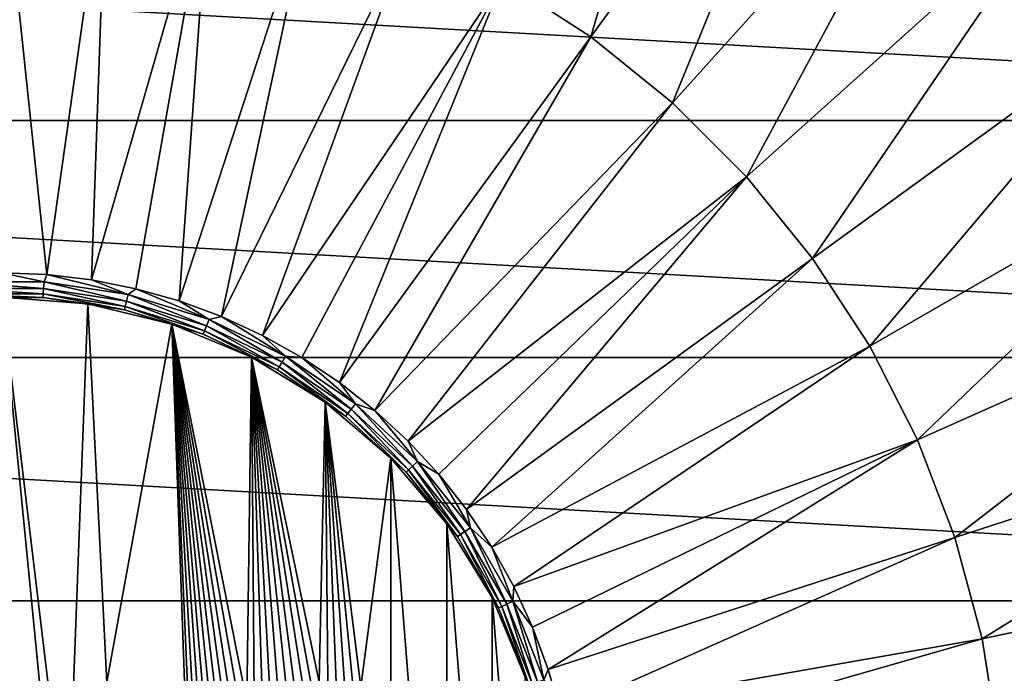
# Model space of a CAD drawing. Header units: metres. Extents: x -101 to 101, y -261 to 23.
# Tile 252 of 287: x 76.66 to 85.61, y 1.58 to 7.52. Entities that reach past the tile are written whole.
import ezdxf

# ---------------------------------------------------------------- set-up
doc = ezdxf.new("R2010")
doc.units = ezdxf.units.M
doc.layers.add('solid_505151_K2442K1000C34', color=7, linetype='CONTINUOUS')

msp = doc.modelspace()

# ---------------------------------------------------------------- linework, layer by layer
at = {"layer": 'solid_505151_K2442K1000C34'}
for points in [[(82.975838, 11.216482, 106.793419), (81.053375, 7.886677, 107.663673), (81.852814, 7.367516, 107.663673)], [(84.112808, 10.478127, 106.793419), (82.975838, 11.216482, 106.793419), (81.852814, 7.367516, 107.663673)], [(84.112808, 10.478127, 106.793419), (81.852814, 7.367516, 107.663673), (82.593605, 6.767634, 107.663673)], [(85.166367, 9.624972, 106.793419), (84.112808, 10.478127, 106.793419), (82.593605, 6.767634, 107.663673)], [(85.166367, 9.624972, 106.793419), (82.593605, 6.767634, 107.663673), (83.267632, 6.093606, 107.663673)], [(86.124969, 8.666365, 106.793419), (85.166367, 9.624972, 106.793419), (83.267632, 6.093606, 107.663673)], [(76.499969, 5.220883, 108.226677), (76.909592, 5.204792, 108.226677), (76.5, 9.10675, 107.663673)], [(76.909592, 5.204792, 108.226677), (77.451912, 9.056863, 107.663673), (76.5, 9.10675, 107.663673)], [(76.909592, 5.204792, 108.226677), (77.316696, 5.156611, 108.226677), (77.451912, 9.056863, 107.663673)], [(77.316696, 5.156611, 108.226677), (78.393402, 8.907746, 107.663673), (77.451912, 9.056863, 107.663673)], [(77.316696, 5.156611, 108.226677), (77.718758, 5.076637, 108.226677), (78.393402, 8.907746, 107.663673)], [(77.718758, 5.076637, 108.226677), (78.113312, 4.965364, 108.226677), (78.393402, 8.907746, 107.663673)], [(78.113312, 4.965364, 108.226677), (79.31414, 8.661035, 107.663673), (78.393402, 8.907746, 107.663673)], [(57.622368, 6.605668, -4), (58.480629, 8.67768, -4), (95.377632, 6.605668, -4)], [(58.480629, 8.67768, -4), (94.519371, 8.67768, -4), (95.377632, 6.605668, -4)], [(78.113312, 4.965364, 108.226677), (78.497917, 4.823479, 108.226677), (79.31414, 8.661035, 107.663673)], [(78.497917, 4.823479, 108.226677), (80.204048, 8.31943, 107.663673), (79.31414, 8.661035, 107.663673)], [(86.124969, 8.666365, 106.793419), (83.267632, 6.093606, 107.663673), (83.867516, 5.352814, 107.663673)], [(86.978127, 7.612805, 106.793419), (86.124969, 8.666365, 106.793419), (83.867516, 5.352814, 107.663673)], [(78.497917, 4.823479, 108.226677), (78.870201, 4.651855, 108.226677), (80.204048, 8.31943, 107.663673)], [(78.870201, 4.651855, 108.226677), (81.053375, 7.886677, 107.663673), (80.204048, 8.31943, 107.663673)], [(78.870201, 4.651855, 108.226677), (79.227875, 4.451551, 108.226677), (81.053375, 7.886677, 107.663673)], [(79.227875, 4.451551, 108.226677), (79.568733, 4.2238, 108.226677), (81.053375, 7.886677, 107.663673)], [(79.568733, 4.2238, 108.226677), (81.852814, 7.367516, 107.663673), (81.053375, 7.886677, 107.663673)], [(86.978127, 7.612805, 106.793419), (83.867516, 5.352814, 107.663673), (84.386681, 4.553375, 107.663673)], [(87.716484, 6.475839, 106.793419), (86.978127, 7.612805, 106.793419), (84.386681, 4.553375, 107.663673)], [(79.568733, 4.2238, 108.226677), (79.890671, 3.970007, 108.226677), (81.852814, 7.367516, 107.663673)], [(79.890671, 3.970007, 108.226677), (82.593605, 6.767634, 107.663673), (81.852814, 7.367516, 107.663673)], [(79.890671, 3.970007, 108.226677), (80.191704, 3.691739, 108.226677), (82.593605, 6.767634, 107.663673)], [(80.191704, 3.691739, 108.226677), (83.267632, 6.093606, 107.663673), (82.593605, 6.767634, 107.663673)], [(57.001465, 4.450506, -4), (57.622368, 6.605668, -4), (95.998535, 4.450506, -4)], [(57.622368, 6.605668, -4), (95.377632, 6.605668, -4), (95.998535, 4.450506, -4)], [(87.716484, 6.475839, 106.793419), (84.386681, 4.553375, 107.663673), (84.819427, 3.704049, 107.663673)], [(88.331947, 5.267922, 106.793419), (87.716484, 6.475839, 106.793419), (84.819427, 3.704049, 107.663673)], [(80.191704, 3.691739, 108.226677), (80.469978, 3.390712, 108.226677), (83.267632, 6.093606, 107.663673)], [(80.469978, 3.390712, 108.226677), (80.72377, 3.068781, 108.226677), (83.267632, 6.093606, 107.663673)], [(80.72377, 3.068781, 108.226677), (83.867516, 5.352814, 107.663673), (83.267632, 6.093606, 107.663673)], [(80.72377, 3.068781, 108.226677), (80.951523, 2.727929, 108.226677), (83.867516, 5.352814, 107.663673)], [(80.951523, 2.727929, 108.226677), (84.386681, 4.553375, 107.663673), (83.867516, 5.352814, 107.663673)], [(76.114815, 5.1399, 108.222481), (76.885185, 5.1399, 108.222481), (76.499969, 5.220883, 108.226677)], [(76.885185, 5.1399, 108.222481), (76.909592, 5.204792, 108.226677), (76.499969, 5.220883, 108.226677)], [(76.885185, 5.1399, 108.222481), (77.646942, 5.025083, 108.222481), (76.909592, 5.204792, 108.226677)], [(77.646942, 5.025083, 108.222481), (77.316696, 5.156611, 108.226677), (76.909592, 5.204792, 108.226677)], [(88.331947, 5.267922, 106.793419), (84.819427, 3.704049, 107.663673), (85.161034, 2.814141, 107.663673)], [(88.81778, 4.002289, 106.793419), (88.331947, 5.267922, 106.793419), (85.161034, 2.814141, 107.663673)], [(76.880585, 5.078526, 108.196594), (76.885185, 5.1399, 108.222481), (76.114815, 5.1399, 108.222481)], [(76.119415, 5.078526, 108.196594), (76.880585, 5.078526, 108.196594), (76.114815, 5.1399, 108.222481)], [(76.880585, 5.078526, 108.196594), (77.633247, 4.96508, 108.196594), (76.885185, 5.1399, 108.222481)], [(77.633247, 4.96508, 108.196594), (77.646942, 5.025083, 108.222481), (76.885185, 5.1399, 108.222481)], [(77.646942, 5.025083, 108.222481), (77.718758, 5.076637, 108.226677), (77.316696, 5.156611, 108.226677)], [(76.876877, 5.029071, 108.151886), (76.880585, 5.078526, 108.196594), (76.119415, 5.078526, 108.196594)], [(76.123123, 5.029071, 108.151886), (76.876877, 5.029071, 108.151886), (76.119415, 5.078526, 108.196594)], [(76.874474, 4.997046, 108.093346), (76.876877, 5.029071, 108.151886), (76.123123, 5.029071, 108.151886)], [(76.125526, 4.997046, 108.093346), (76.874474, 4.997046, 108.093346), (76.123123, 5.029071, 108.151886)], [(76.874474, 4.997046, 108.093346), (77.615067, 4.885419, 108.093346), (76.876877, 5.029071, 108.151886)], [(76.876877, 5.029071, 108.151886), (77.622215, 4.91673, 108.151886), (76.880585, 5.078526, 108.196594)], [(77.615067, 4.885419, 108.093346), (77.622215, 4.91673, 108.151886), (76.876877, 5.029071, 108.151886)], [(77.622215, 4.91673, 108.151886), (77.633247, 4.96508, 108.196594), (76.880585, 5.078526, 108.196594)], [(77.633247, 4.96508, 108.196594), (78.360596, 4.740723, 108.196594), (77.646942, 5.025083, 108.222481)], [(77.646942, 5.025083, 108.222481), (78.38308, 4.798014, 108.222481), (77.718758, 5.076637, 108.226677)], [(78.360596, 4.740723, 108.196594), (78.38308, 4.798014, 108.222481), (77.646942, 5.025083, 108.222481)], [(78.38308, 4.798014, 108.222481), (78.113312, 4.965364, 108.226677), (77.718758, 5.076637, 108.226677)], [(76.125526, 4.997046, 108.093346), (76.499977, 5, 108.027771), (76.874474, 4.997046, 108.093346)], [(76.157143, 1.5, 107.949371), (76.842857, 1.5, 107.949371), (76.5, 5, 107.949371)], [(77.28215, 4.938446, 108.027771), (76.499977, 5, 108.027771), (76.5, 5, 107.949371)], [(76.874474, 4.997046, 108.093346), (76.499977, 5, 108.027771), (77.28215, 4.938446, 108.027771)], [(77.28215, 4.938446, 108.027771), (76.5, 5, 107.949371), (77.282204, 4.938436, 107.949371)], [(77.098328, 0.009774, 107.949371), (77.282204, 4.938436, 107.949371), (76.5, 5, 107.949371)], [(76.842857, 1.5, 107.949371), (77.098328, 0.009774, 107.949371), (76.5, 5, 107.949371)], [(76.874474, 4.997046, 108.093346), (77.28215, 4.938446, 108.027771), (77.615067, 4.885419, 108.093346)], [(77.098328, 0.009774, 107.949371), (77.454109, 1.5, 107.949371), (77.282204, 4.938436, 107.949371)], [(78.045059, 4.755291, 108.027771), (77.28215, 4.938446, 108.027771), (77.282204, 4.938436, 107.949371)], [(77.615067, 4.885419, 108.093346), (77.28215, 4.938446, 108.027771), (78.045059, 4.755291, 108.027771)], [(78.045059, 4.755291, 108.027771), (77.282204, 4.938436, 107.949371), (78.045128, 4.755267, 107.949371)], [(77.454109, 1.5, 107.949371), (78.045128, 4.755267, 107.949371), (77.282204, 4.938436, 107.949371)], [(77.622215, 4.91673, 108.151886), (78.342476, 4.694557, 108.151886), (77.633247, 4.96508, 108.196594)], [(78.342476, 4.694557, 108.151886), (78.360596, 4.740723, 108.196594), (77.633247, 4.96508, 108.196594)], [(78.38308, 4.798014, 108.222481), (78.497917, 4.823479, 108.226677), (78.113312, 4.965364, 108.226677)], [(77.615067, 4.885419, 108.093346), (78.330742, 4.664661, 108.093346), (77.622215, 4.91673, 108.151886)], [(77.615067, 4.885419, 108.093346), (78.045059, 4.755291, 108.027771), (78.330742, 4.664661, 108.093346)], [(78.330742, 4.664661, 108.093346), (78.342476, 4.694557, 108.151886), (77.622215, 4.91673, 108.151886)], [(77.454109, 1.5, 107.949371), (78.159096, 1.5, 107.949371), (78.045128, 4.755267, 107.949371)], [(78.769928, 4.455046, 108.027771), (78.045059, 4.755291, 108.027771), (78.045128, 4.755267, 107.949371)], [(78.330742, 4.664661, 108.093346), (78.045059, 4.755291, 108.027771), (78.769928, 4.455046, 108.027771)], [(78.769928, 4.455046, 108.027771), (78.045128, 4.755267, 107.949371), (78.769989, 4.455011, 107.949371)], [(78.725822, 1.318441, 107.949371), (78.769989, 4.455011, 107.949371), (78.045128, 4.755267, 107.949371)], [(78.213638, 0.84024, 107.949371), (78.045128, 4.755267, 107.949371), (78.159096, 1.5, 107.949371)], [(78.659126, 1.278813, 107.949371), (78.725822, 1.318441, 107.949371), (78.045128, 4.755267, 107.949371)], [(78.594452, 1.235532, 107.949371), (78.659126, 1.278813, 107.949371), (78.045128, 4.755267, 107.949371)], [(78.532013, 1.188727, 107.949371), (78.594452, 1.235532, 107.949371), (78.045128, 4.755267, 107.949371)], [(78.471947, 1.138464, 107.949371), (78.532013, 1.188727, 107.949371), (78.045128, 4.755267, 107.949371)], [(78.414429, 1.084873, 107.949371), (78.471947, 1.138464, 107.949371), (78.045128, 4.755267, 107.949371)], [(78.359695, 1.028115, 107.949371), (78.414429, 1.084873, 107.949371), (78.045128, 4.755267, 107.949371)], [(78.307831, 0.968278, 107.949371), (78.359695, 1.028115, 107.949371), (78.045128, 4.755267, 107.949371)], [(78.25914, 0.90565, 107.949371), (78.307831, 0.968278, 107.949371), (78.045128, 4.755267, 107.949371)], [(78.213638, 0.84024, 107.949371), (78.25914, 0.90565, 107.949371), (78.045128, 4.755267, 107.949371)], [(78.360596, 4.740723, 108.196594), (79.046387, 4.410465, 108.196594), (78.38308, 4.798014, 108.222481)], [(78.38308, 4.798014, 108.222481), (79.077156, 4.463766, 108.222481), (78.497917, 4.823479, 108.226677)], [(79.046387, 4.410465, 108.196594), (79.077156, 4.463766, 108.222481), (78.38308, 4.798014, 108.222481)], [(79.077156, 4.463766, 108.222481), (78.870201, 4.651855, 108.226677), (78.497917, 4.823479, 108.226677)], [(78.330742, 4.664661, 108.093346), (79.005531, 4.339703, 108.093346), (78.342476, 4.694557, 108.151886)], [(78.330742, 4.664661, 108.093346), (78.769928, 4.455046, 108.027771), (79.005531, 4.339703, 108.093346)], [(78.342476, 4.694557, 108.151886), (79.021584, 4.367516, 108.151886), (78.360596, 4.740723, 108.196594)], [(79.005531, 4.339703, 108.093346), (79.021584, 4.367516, 108.151886), (78.342476, 4.694557, 108.151886)], [(79.021584, 4.367516, 108.151886), (79.046387, 4.410465, 108.196594), (78.360596, 4.740723, 108.196594)], [(79.077156, 4.463766, 108.222481), (79.227875, 4.451551, 108.226677), (78.870201, 4.651855, 108.226677)], [(80.951523, 2.727929, 108.226677), (81.151825, 2.370257, 108.226677), (84.386681, 4.553375, 107.663673)], [(81.151825, 2.370257, 108.226677), (84.819427, 3.704049, 107.663673), (84.386681, 4.553375, 107.663673)], [(56.625755, 2.239277, -4), (57.001465, 4.450506, -4), (96.374245, 2.239277, -4)], [(57.001465, 4.450506, -4), (95.998535, 4.450506, -4), (96.374245, 2.239277, -4)], [(78.725822, 1.318441, 107.949371), (78.794426, 1.354377, 107.949371), (78.769989, 4.455011, 107.949371)], [(79.438904, 4.045104, 108.027771), (78.769928, 4.455046, 108.027771), (78.769989, 4.455011, 107.949371)], [(79.005531, 4.339703, 108.093346), (78.769928, 4.455046, 108.027771), (79.438904, 4.045104, 108.027771)], [(79.438904, 4.045104, 108.027771), (78.769989, 4.455011, 107.949371), (79.438942, 4.045068, 107.949371)], [(79.385437, 1.499554, 107.949371), (79.438942, 4.045068, 107.949371), (78.769989, 4.455011, 107.949371)], [(79.309105, 1.495591, 107.949371), (79.385437, 1.499554, 107.949371), (78.769989, 4.455011, 107.949371)], [(79.233223, 1.487531, 107.949371), (79.309105, 1.495591, 107.949371), (78.769989, 4.455011, 107.949371)], [(79.157753, 1.475375, 107.949371), (79.233223, 1.487531, 107.949371), (78.769989, 4.455011, 107.949371)], [(79.083015, 1.459155, 107.949371), (79.157753, 1.475375, 107.949371), (78.769989, 4.455011, 107.949371)], [(79.008965, 1.438865, 107.949371), (79.083015, 1.459155, 107.949371), (78.769989, 4.455011, 107.949371)], [(78.936134, 1.414625, 107.949371), (79.008965, 1.438865, 107.949371), (78.769989, 4.455011, 107.949371)], [(78.864525, 1.386431, 107.949371), (78.936134, 1.414625, 107.949371), (78.769989, 4.455011, 107.949371)], [(78.794426, 1.354377, 107.949371), (78.864525, 1.386431, 107.949371), (78.769989, 4.455011, 107.949371)], [(79.021584, 4.367516, 108.151886), (79.644363, 3.942911, 108.151886), (79.046387, 4.410465, 108.196594)], [(79.046387, 4.410465, 108.196594), (79.675285, 3.981685, 108.196594), (79.077156, 4.463766, 108.222481)], [(79.644363, 3.942911, 108.151886), (79.675285, 3.981685, 108.196594), (79.046387, 4.410465, 108.196594)], [(79.077156, 4.463766, 108.222481), (79.713661, 4.029804, 108.222481), (79.227875, 4.451551, 108.226677)], [(79.675285, 3.981685, 108.196594), (79.713661, 4.029804, 108.222481), (79.077156, 4.463766, 108.222481)], [(79.713661, 4.029804, 108.222481), (79.568733, 4.2238, 108.226677), (79.227875, 4.451551, 108.226677)], [(79.005531, 4.339703, 108.093346), (79.624344, 3.917802, 108.093346), (79.021584, 4.367516, 108.151886)], [(79.005531, 4.339703, 108.093346), (79.438904, 4.045104, 108.027771), (79.624344, 3.917802, 108.093346)], [(79.624344, 3.917802, 108.093346), (79.644363, 3.942911, 108.151886), (79.021584, 4.367516, 108.151886)], [(79.713661, 4.029804, 108.222481), (79.890671, 3.970007, 108.226677), (79.568733, 4.2238, 108.226677)], [(79.385437, 1.499554, 107.949371), (79.461731, 1.499406, 107.949371), (79.438942, 4.045068, 107.949371)], [(80.035515, 3.535557, 108.027771), (79.438904, 4.045104, 108.027771), (79.438942, 4.045068, 107.949371)], [(79.624344, 3.917802, 108.093346), (79.438904, 4.045104, 108.027771), (80.035515, 3.535557, 108.027771)], [(80.035515, 3.535557, 108.027771), (79.438942, 4.045068, 107.949371), (80.03553, 3.53553, 107.949371)], [(79.764, 1.457779, 107.949371), (80.03553, 3.53553, 107.949371), (79.438942, 4.045068, 107.949371)], [(79.689133, 1.47432, 107.949371), (79.764, 1.457779, 107.949371), (79.438942, 4.045068, 107.949371)], [(79.613808, 1.486771, 107.949371), (79.689133, 1.47432, 107.949371), (79.438942, 4.045068, 107.949371)], [(79.537956, 1.495136, 107.949371), (79.613808, 1.486771, 107.949371), (79.438942, 4.045068, 107.949371)], [(79.461731, 1.499406, 107.949371), (79.537956, 1.495136, 107.949371), (79.438942, 4.045068, 107.949371)], [(79.675285, 3.981685, 108.196594), (80.233261, 3.463961, 108.196594), (79.713661, 4.029804, 108.222481)], [(79.713661, 4.029804, 108.222481), (80.278381, 3.505823, 108.222481), (79.890671, 3.970007, 108.226677)], [(80.233261, 3.463961, 108.196594), (80.278381, 3.505823, 108.222481), (79.713661, 4.029804, 108.222481)], [(79.624344, 3.917802, 108.093346), (80.173363, 3.408385, 108.093346), (79.644363, 3.942911, 108.151886)], [(79.644363, 3.942911, 108.151886), (80.196907, 3.430228, 108.151886), (79.675285, 3.981685, 108.196594)], [(80.173363, 3.408385, 108.093346), (80.196907, 3.430228, 108.151886), (79.644363, 3.942911, 108.151886)], [(80.196907, 3.430228, 108.151886), (80.233261, 3.463961, 108.196594), (79.675285, 3.981685, 108.196594)], [(80.278381, 3.505823, 108.222481), (80.191704, 3.691739, 108.226677), (79.890671, 3.970007, 108.226677)], [(88.81778, 4.002289, 106.793419), (85.161034, 2.814141, 107.663673), (85.407745, 1.8934, 107.663673)], [(89.168655, 2.692805, 106.793419), (88.81778, 4.002289, 106.793419), (85.407745, 1.8934, 107.663673)], [(79.624344, 3.917802, 108.093346), (80.035515, 3.535557, 108.027771), (80.173363, 3.408385, 108.093346)], [(80.278381, 3.505823, 108.222481), (80.469978, 3.390712, 108.226677), (80.191704, 3.691739, 108.226677)], [(81.151825, 2.370257, 108.226677), (81.323456, 1.997966, 108.226677), (84.819427, 3.704049, 107.663673)], [(81.323456, 1.997966, 108.226677), (81.465355, 1.61335, 108.226677), (84.819427, 3.704049, 107.663673)], [(81.465355, 1.61335, 108.226677), (85.161034, 2.814141, 107.663673), (84.819427, 3.704049, 107.663673)], [(79.764, 1.457779, 107.949371), (80.03553, -3.53553, 107.949371), (80.03553, 3.53553, 107.949371)], [(80.545067, 2.938955, 108.027771), (80.035515, 3.535557, 108.027771), (80.03553, 3.53553, 107.949371)], [(80.173363, 3.408385, 108.093346), (80.035515, 3.535557, 108.027771), (80.545067, 2.938955, 108.027771)], [(80.03553, 3.53553, 107.949371), (80.03553, -3.53553, 107.949371), (80.545067, -2.938941, 107.949371)], [(80.03553, 3.53553, 107.949371), (80.545067, -2.938941, 107.949371), (80.545067, 2.938941, 107.949371)], [(80.545067, 2.938955, 108.027771), (80.03553, 3.53553, 107.949371), (80.545067, 2.938941, 107.949371)], [(80.233261, 3.463961, 108.196594), (80.70784, 2.868858, 108.196594), (80.278381, 3.505823, 108.222481)], [(80.278381, 3.505823, 108.222481), (80.75869, 2.903527, 108.222481), (80.469978, 3.390712, 108.226677)], [(80.70784, 2.868858, 108.196594), (80.75869, 2.903527, 108.222481), (80.278381, 3.505823, 108.222481)], [(80.173363, 3.408385, 108.093346), (80.640327, 2.822829, 108.093346), (80.196907, 3.430228, 108.151886)], [(80.173363, 3.408385, 108.093346), (80.545067, 2.938955, 108.027771), (80.640327, 2.822829, 108.093346)], [(80.196907, 3.430228, 108.151886), (80.666862, 2.84092, 108.151886), (80.233261, 3.463961, 108.196594)], [(80.640327, 2.822829, 108.093346), (80.666862, 2.84092, 108.151886), (80.196907, 3.430228, 108.151886)], [(80.666862, 2.84092, 108.151886), (80.70784, 2.868858, 108.196594), (80.233261, 3.463961, 108.196594)], [(80.75869, 2.903527, 108.222481), (80.72377, 3.068781, 108.226677), (80.469978, 3.390712, 108.226677)], [(80.75869, 2.903527, 108.222481), (80.951523, 2.727929, 108.226677), (80.72377, 3.068781, 108.226677)], [(80.955009, 2.269991, 108.027771), (80.545067, 2.938955, 108.027771), (80.545067, 2.938941, 107.949371)], [(80.640327, 2.822829, 108.093346), (80.545067, 2.938955, 108.027771), (80.955009, 2.269991, 108.027771)], [(80.545067, 2.938941, 107.949371), (80.545067, -2.938941, 107.949371), (80.955009, -2.269986, 107.949371)], [(80.545067, 2.938941, 107.949371), (80.955009, -2.269986, 107.949371), (80.955009, 2.269986, 107.949371)], [(80.955009, 2.269991, 108.027771), (80.545067, 2.938941, 107.949371), (80.955009, 2.269986, 107.949371)], [(80.666862, 2.84092, 108.151886), (81.043739, 2.188151, 108.151886), (80.70784, 2.868858, 108.196594)], [(80.70784, 2.868858, 108.196594), (81.088425, 2.209669, 108.196594), (80.75869, 2.903527, 108.222481)], [(81.043739, 2.188151, 108.151886), (81.088425, 2.209669, 108.196594), (80.70784, 2.868858, 108.196594)], [(80.75869, 2.903527, 108.222481), (81.143875, 2.236372, 108.222481), (80.951523, 2.727929, 108.226677)], [(81.088425, 2.209669, 108.196594), (81.143875, 2.236372, 108.222481), (80.75869, 2.903527, 108.222481)], [(80.640327, 2.822829, 108.093346), (81.014809, 2.174216, 108.093346), (80.666862, 2.84092, 108.151886)], [(80.640327, 2.822829, 108.093346), (80.955009, 2.269991, 108.027771), (81.014809, 2.174216, 108.093346)], [(81.014809, 2.174216, 108.093346), (81.043739, 2.188151, 108.151886), (80.666862, 2.84092, 108.151886)], [(81.465355, 1.61335, 108.226677), (81.57663, 1.218784, 108.226677), (85.161034, 2.814141, 107.663673)], [(81.57663, 1.218784, 108.226677), (85.407745, 1.8934, 107.663673), (85.161034, 2.814141, 107.663673)], [(81.143875, 2.236372, 108.222481), (81.151825, 2.370257, 108.226677), (80.951523, 2.727929, 108.226677)], [(89.168655, 2.692805, 106.793419), (85.407745, 1.8934, 107.663673), (85.556862, 0.951915, 107.663673)], [(89.38073, 1.353819, 106.793419), (89.168655, 2.692805, 106.793419), (85.556862, 0.951915, 107.663673)], [(81.143875, 2.236372, 108.222481), (81.323456, 1.997966, 108.226677), (81.151825, 2.370257, 108.226677)], [(56.5, 0, -4), (56.625755, 2.239277, -4), (96.5, 0, -4)], [(56.625755, 2.239277, -4), (96.374245, 2.239277, -4), (96.5, 0, -4)], [(81.255272, 1.545119, 108.027771), (80.955009, 2.269991, 108.027771), (80.955009, 2.269986, 107.949371)], [(81.014809, 2.174216, 108.093346), (80.955009, 2.269991, 108.027771), (81.255272, 1.545119, 108.027771)], [(80.955009, 2.269986, 107.949371), (80.955009, -2.269986, 107.949371), (81.255264, -1.545127, 107.949371)], [(80.955009, 2.269986, 107.949371), (81.255264, -1.545127, 107.949371), (81.255264, 1.545127, 107.949371)], [(81.255272, 1.545119, 108.027771), (80.955009, 2.269986, 107.949371), (81.255264, 1.545127, 107.949371)], [(81.014809, 2.174216, 108.093346), (81.288429, 1.477035, 108.093346), (81.043739, 2.188151, 108.151886)], [(81.014809, 2.174216, 108.093346), (81.255272, 1.545119, 108.027771), (81.288429, 1.477035, 108.093346)], [(81.043739, 2.188151, 108.151886), (81.319122, 1.486501, 108.151886), (81.088425, 2.209669, 108.196594)], [(81.288429, 1.477035, 108.093346), (81.319122, 1.486501, 108.151886), (81.043739, 2.188151, 108.151886)], [(81.088425, 2.209669, 108.196594), (81.366508, 1.501119, 108.196594), (81.143875, 2.236372, 108.222481)], [(81.319122, 1.486501, 108.151886), (81.366508, 1.501119, 108.196594), (81.088425, 2.209669, 108.196594)], [(81.143875, 2.236372, 108.222481), (81.425323, 1.51926, 108.222481), (81.323456, 1.997966, 108.226677)], [(81.366508, 1.501119, 108.196594), (81.425323, 1.51926, 108.222481), (81.143875, 2.236372, 108.222481)], [(81.425323, 1.51926, 108.222481), (81.465355, 1.61335, 108.226677), (81.323456, 1.997966, 108.226677)], [(81.57663, 1.218784, 108.226677), (81.656609, 0.816709, 108.226677), (85.407745, 1.8934, 107.663673)], [(81.656609, 0.816709, 108.226677), (85.556862, 0.951915, 107.663673), (85.407745, 1.8934, 107.663673)], [(81.425323, 1.51926, 108.222481), (81.57663, 1.218784, 108.226677), (81.465355, 1.61335, 108.226677)]]:
    msp.add_3dface(points, dxfattribs=at)

doc.saveas('drawing.dxf')
